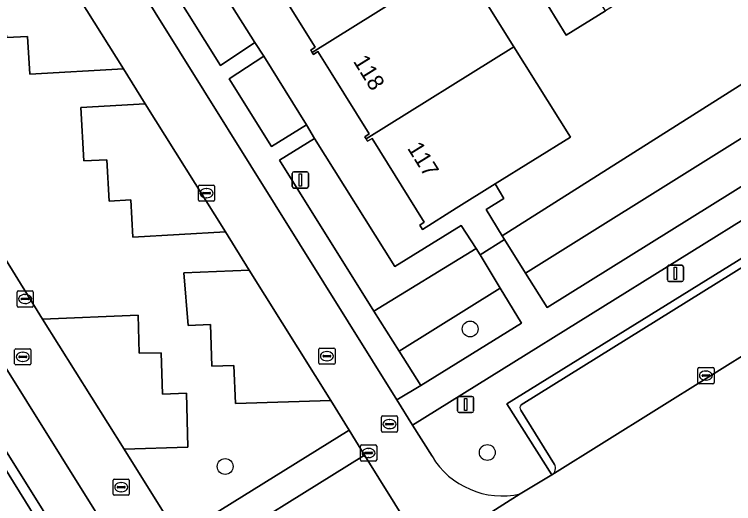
# Model space of a CAD drawing. Extents: x 159279 to 160377, y 384531 to 385888.
# Drawn here: x 159684.48 to 159728.73, y 385399.67 to 385429.79 of the extents above; entities that cross this region are included whole.
import ezdxf

# ---------------------------------------------------------------- set-up
doc = ezdxf.new("R2010")
doc.units = 0
for name, color, linetype in [('IMGEO_Boom', 7, 'Continuous'), ('IMGEO_Erf', 7, 'Continuous'), ('IMGEO_Groenvoorziening', 7, 'Continuous'), ('IMGEO_Kolk', 7, 'Continuous'), ('IMGEO_Lichtmast', 7, 'Continuous'), ('IMGEO_Pand', 7, 'Continuous'), ('IMGEO_Pand_nummerreeks', 7, 'Continuous'), ('IMGEO_Parkeervlak_open', 7, 'Continuous'), ('IMGEO_Rijbaan_lokaal_open', 7, 'Continuous'), ('IMGEO_Rioolput', 7, 'Continuous'), ('IMGEO_Voetpad_open', 7, 'Continuous')]:
    doc.layers.add(name, color=color, linetype=linetype)

msp = doc.modelspace()

# ---------------------------------------------------------------- linework, layer by layer
at = {"layer": 'IMGEO_Boom'}
for centre in [(159712.522, 385410.422), (159713.576, 385402.814), (159697.445, 385401.952)]:
    msp.add_circle(centre, 0.489, dxfattribs=at)
at = {"layer": 'IMGEO_Erf'}
for points in [[(159711.893, 385433.127), (159715.218, 385427.795), (159718.69, 385422.228), (159714.065, 385419.355), (159714.593, 385418.453), (159713.506, 385417.772), (159714.486, 385416.16), (159748.295, 385437.579)], [(159696.276, 385432.827), (159699.283, 385428.062), (159699.82, 385427.214), (159702.453, 385422.99), (159702.946, 385422.151), (159707.879, 385414.264), (159711.969, 385416.802), (159712.889, 385415.376), (159713.143, 385414.981), (159714.63, 385415.923), (159714.486, 385416.16), (159713.506, 385417.772), (159714.593, 385418.453), (159714.065, 385419.355), (159711.667, 385417.866), (159709.594, 385416.552), (159709.417, 385416.82), (159709.692, 385417.002), (159706.487, 385422.157), (159706.211, 385421.989), (159706.127, 385422.126), (159706.05, 385422.25), (159706.312, 385422.43), (159703.978, 385426.186), (159703.157, 385427.501), (159702.889, 385427.322), (159702.802, 385427.457), (159702.714, 385427.592), (159702.979, 385427.776), (159699.828, 385432.836)]]:
    msp.add_lwpolyline(points, dxfattribs=at)
for points in [[(159722.188, 385433.335), (159723.254, 385431.52), (159720.845, 385430.019), (159718.436, 385428.517), (159717.315, 385430.324), (159719.726, 385431.814)], [(159672.22, 385421.659), (159659.174, 385413.817), (159660.1, 385412.096), (159650.465, 385406.039), (159660.554, 385389.755), (159661.844, 385390.742), (159664.369, 385392.326), (159670.504, 385382.802), (159670.586, 385382.674), (159689.307, 385394.352)], [(159682.4, 385404.231), (159687.175, 385396.551), (159683.174, 385394.052), (159683.936, 385392.848), (159680.003, 385390.398), (159678.258, 385393.199), (159678.419, 385393.299), (159676.764, 385395.956), (159675.431, 385395.152), (159673.292, 385398.59)]]:
    msp.add_lwpolyline(points, close=True, dxfattribs=at)
at = {"layer": 'IMGEO_Groenvoorziening'}
for points in [[(159752.337, 385436.653), (159750.765, 385439.144), (159748.295, 385437.579), (159714.486, 385416.16), (159714.63, 385415.923), (159715.929, 385413.854)], [(159753.702, 385434.49), (159752.337, 385436.653), (159715.929, 385413.854), (159717.252, 385411.746)], [(159696.276, 385432.827), (159694.162, 385431.446), (159697.165, 385426.655), (159699.283, 385428.062)], [(159699.82, 385427.214), (159697.691, 385425.822), (159700.294, 385421.652), (159702.453, 385422.99)], [(159702.946, 385422.151), (159700.795, 385420.823), (159706.605, 385411.526), (159712.889, 385415.376), (159711.969, 385416.802), (159707.879, 385414.264)], [(159714.374, 385412.942), (159713.143, 385414.981), (159712.889, 385415.376), (159706.605, 385411.526), (159708.157, 385409.049)], [(159715.679, 385410.78), (159714.374, 385412.942), (159708.157, 385409.049), (159709.48, 385406.938)]]:
    msp.add_lwpolyline(points, close=True, dxfattribs=at)
for points in [[(159680.554, 385420.185), (159686.216, 385411.029), (159692.085, 385411.27), (159692.153, 385408.936), (159693.518, 385408.963), (159693.598, 385406.415), (159695.075, 385406.46), (159695.152, 385403.148), (159691.225, 385403.027), (159694.58, 385397.661), (159705.081, 385404.182), (159703.942, 385406.013), (159698.078, 385405.84), (159697.988, 385408.177), (159696.631, 385408.135), (159696.536, 385410.694), (159695.163, 385410.633), (159694.909, 385413.885), (159698.934, 385414.053), (159697.463, 385416.406), (159691.757, 385416.068), (159691.638, 385418.373), (159690.31, 385418.298), (159690.169, 385420.844), (159688.753, 385420.783), (159688.565, 385424.059), (159692.531, 385424.291), (159691.198, 385426.45), (159685.427, 385426.112), (159685.275, 385428.434), (159683.997, 385428.379)], [(159733.654, 385411.494), (159734.602, 385412.088), (159730.883, 385418.133), (159708.982, 385404.499), (159710.177, 385402.582)], [(159715.601, 385400.268), (159717.55, 385401.445), (159714.787, 385405.808), (159730.962, 385415.859), (159733.654, 385411.494)], [(159708.77, 385398.23), (159706.029, 385402.658), (159695.547, 385396.119), (159698.312, 385391.711)]]:
    msp.add_lwpolyline(points, dxfattribs=at)
msp.add_arc((159714.49, 385405.178), 5.034, 211.0446, 282.747, dxfattribs=at)
at = {"layer": 'IMGEO_Kolk'}
for p, q in [((159695.798, 385418.361), (159695.798, 385419.213)), ((159695.873, 385419.287), (159696.725, 385419.287)), ((159696.286, 385419.067), (159696.311, 385419.067)), ((159696.799, 385419.213), (159696.799, 385418.361)), ((159696.057, 385418.781), (159696.057, 385418.793)), ((159696.495, 385418.744), (159696.097, 385418.744)), ((159696.1, 385418.83), (159696.498, 385418.83)), ((159696.541, 385418.793), (159696.541, 385418.781)), ((159696.725, 385418.287), (159695.873, 385418.287)), ((159696.309, 385418.507), (159696.284, 385418.507)), ((159684.64, 385411.845), (159684.64, 385412.697)), ((159684.715, 385412.771), (159685.567, 385412.771)), ((159685.128, 385412.551), (159685.153, 385412.551)), ((159685.641, 385412.697), (159685.641, 385411.845)), ((159684.899, 385412.265), (159684.899, 385412.277)), ((159685.337, 385412.228), (159684.939, 385412.228)), ((159684.942, 385412.314), (159685.34, 385412.314)), ((159685.151, 385411.991), (159685.126, 385411.991)), ((159685.383, 385412.277), (159685.383, 385412.265)), ((159685.567, 385411.771), (159684.715, 385411.771)), ((159726.53, 385407.126), (159726.53, 385407.978)), ((159726.605, 385408.052), (159727.457, 385408.052)), ((159727.531, 385407.978), (159727.531, 385407.126)), ((159726.789, 385407.546), (159726.789, 385407.558)), ((159726.832, 385407.595), (159727.23, 385407.595)), ((159727.018, 385407.832), (159727.043, 385407.832)), ((159727.273, 385407.558), (159727.273, 385407.546)), ((159727.227, 385407.509), (159726.829, 385407.509)), ((159727.041, 385407.272), (159727.016, 385407.272)), ((159727.457, 385407.052), (159726.605, 385407.052)), ((159705.769, 385402.359), (159705.769, 385403.211)), ((159705.844, 385403.285), (159706.696, 385403.285)), ((159706.77, 385403.211), (159706.77, 385402.359)), ((159706.028, 385402.779), (159706.028, 385402.791)), ((159706.466, 385402.742), (159706.068, 385402.742)), ((159706.071, 385402.828), (159706.469, 385402.828)), ((159706.257, 385403.065), (159706.282, 385403.065)), ((159706.512, 385402.791), (159706.512, 385402.779)), ((159706.696, 385402.285), (159705.844, 385402.285)), ((159706.28, 385402.505), (159706.255, 385402.505))]:
    msp.add_line(p, q, dxfattribs=at)
for points in [[(159695.798, 385418.361), (159695.798, 385419.213)], [(159695.873, 385419.287), (159696.725, 385419.287)], [(159696.799, 385419.213), (159696.799, 385418.361)], [(159696.725, 385418.287), (159695.873, 385418.287)], [(159684.64, 385411.845), (159684.64, 385412.697)], [(159684.715, 385412.771), (159685.567, 385412.771)], [(159685.641, 385412.697), (159685.641, 385411.845)], [(159685.567, 385411.771), (159684.715, 385411.771)], [(159726.53, 385407.126), (159726.53, 385407.978)], [(159726.605, 385408.052), (159727.457, 385408.052)], [(159727.531, 385407.978), (159727.531, 385407.126)], [(159727.457, 385407.052), (159726.605, 385407.052)], [(159705.769, 385402.359), (159705.769, 385403.211)], [(159705.844, 385403.285), (159706.696, 385403.285)], [(159706.77, 385403.211), (159706.77, 385402.359)], [(159706.696, 385402.285), (159705.844, 385402.285)]]:
    msp.add_lwpolyline(points, dxfattribs=at)
for centre, radius, start, end in [((159695.875, 385419.211), 0.0765, 91.552, 178.448), ((159695.875, 385419.211), 0.0765, 91.552, 178.448), ((159696.723, 385419.211), 0.0765, 1.552, 88.448), ((159696.723, 385419.211), 0.0765, 1.552, 88.448), ((159696.097, 385418.79), 0.0403, 85.8775, 175.7526), ((159696.094, 385418.78), 0.0366, 178.938, 274.7102), ((159696.498, 385418.787), 0.043, 264.8664, 352.4533), ((159696.502, 385418.792), 0.0386, 1.7309, 96.639), ((159695.875, 385418.363), 0.0765, 181.552, 268.448), ((159695.875, 385418.363), 0.0765, 181.552, 268.448), ((159696.723, 385418.363), 0.0765, 271.552, 358.448), ((159696.723, 385418.363), 0.0765, 271.552, 358.448), ((159684.717, 385412.695), 0.0765, 91.552, 178.448), ((159684.717, 385412.695), 0.0765, 91.552, 178.448), ((159685.565, 385412.695), 0.0765, 1.552, 88.448), ((159685.565, 385412.695), 0.0765, 1.552, 88.448), ((159684.939, 385412.274), 0.0403, 85.8775, 175.7526), ((159684.936, 385412.264), 0.0366, 178.938, 274.7102), ((159685.34, 385412.271), 0.043, 264.8664, 352.4533), ((159685.344, 385412.276), 0.0386, 1.7309, 96.639), ((159684.717, 385411.847), 0.0765, 181.552, 268.448), ((159684.717, 385411.847), 0.0765, 181.552, 268.448), ((159685.565, 385411.847), 0.0765, 271.552, 358.448), ((159685.565, 385411.847), 0.0765, 271.552, 358.448), ((159726.607, 385407.976), 0.0765, 91.552, 178.448), ((159726.607, 385407.976), 0.0765, 91.552, 178.448), ((159727.455, 385407.976), 0.0765, 1.552, 88.448), ((159727.455, 385407.976), 0.0765, 1.552, 88.448), ((159726.829, 385407.555), 0.0403, 85.8775, 175.7526), ((159726.826, 385407.545), 0.0366, 178.938, 274.7102), ((159727.23, 385407.552), 0.043, 264.8664, 352.4533), ((159727.234, 385407.557), 0.0386, 1.7309, 96.639), ((159726.607, 385407.128), 0.0765, 181.552, 268.448), ((159726.607, 385407.128), 0.0765, 181.552, 268.448), ((159727.455, 385407.128), 0.0765, 271.552, 358.448), ((159727.455, 385407.128), 0.0765, 271.552, 358.448), ((159705.846, 385403.209), 0.0765, 91.552, 178.448), ((159705.846, 385403.209), 0.0765, 91.552, 178.448), ((159706.694, 385403.209), 0.0765, 1.552, 88.448), ((159706.694, 385403.209), 0.0765, 1.552, 88.448), ((159706.068, 385402.788), 0.0403, 85.8775, 175.7526), ((159706.065, 385402.778), 0.0366, 178.938, 274.7102), ((159706.469, 385402.785), 0.043, 264.8664, 352.4533), ((159706.473, 385402.79), 0.0386, 1.7309, 96.639), ((159705.846, 385402.361), 0.0765, 181.552, 268.448), ((159705.846, 385402.361), 0.0765, 181.552, 268.448), ((159706.694, 385402.361), 0.0765, 271.552, 358.448), ((159706.694, 385402.361), 0.0765, 271.552, 358.448)]:
    msp.add_arc(centre, radius, start, end, dxfattribs=at)
for centre, major_axis, ratio, start_param, end_param in [((159696.285, 385418.787), (-0.387, 0.002), 0.722429, 4.712389, 7.853982), ((159696.31, 385418.787), (-0.39, 0.002), 0.717154, 1.570796, 4.712389), ((159685.127, 385412.271), (-0.387, 0.002), 0.722429, 4.712389, 7.853982), ((159685.152, 385412.271), (-0.39, 0.002), 0.717154, 1.570796, 4.712389), ((159727.017, 385407.552), (-0.387, 0.002), 0.722429, 4.712389, 7.853982), ((159727.042, 385407.552), (-0.39, 0.002), 0.717154, 1.570796, 4.712389), ((159706.256, 385402.785), (-0.387, 0.002), 0.722429, 4.712389, 7.853982), ((159706.281, 385402.785), (-0.39, 0.002), 0.717154, 1.570796, 4.712389)]:
    msp.add_ellipse(centre, major_axis=major_axis, ratio=ratio, start_param=start_param, end_param=end_param, dxfattribs=at)
at = {"layer": 'IMGEO_Lichtmast'}
for p, q in [((159701.576, 385419.2), (159701.576, 385420)), ((159701.576, 385420), (159701.576, 385419.2)), ((159701.676, 385420.1), (159702.466, 385420.1)), ((159702.466, 385420.1), (159701.676, 385420.1)), ((159702.566, 385420), (159702.566, 385419.2)), ((159702.566, 385419.2), (159702.566, 385420)), ((159702.466, 385419.1), (159701.676, 385419.1)), ((159701.676, 385419.1), (159702.466, 385419.1)), ((159724.655, 385413.444), (159724.655, 385414.244)), ((159724.655, 385414.244), (159724.655, 385413.444)), ((159724.755, 385414.344), (159725.545, 385414.344)), ((159725.545, 385414.344), (159724.755, 385414.344)), ((159725.645, 385414.244), (159725.645, 385413.444)), ((159725.645, 385413.444), (159725.645, 385414.244)), ((159725.545, 385413.344), (159724.755, 385413.344)), ((159724.755, 385413.344), (159725.545, 385413.344)), ((159711.845, 385406.273), (159712.635, 385406.273)), ((159712.635, 385406.273), (159711.845, 385406.273)), ((159711.745, 385405.373), (159711.745, 385406.173)), ((159711.745, 385406.173), (159711.745, 385405.373)), ((159712.735, 385406.173), (159712.735, 385405.373)), ((159712.735, 385405.373), (159712.735, 385406.173)), ((159712.635, 385405.273), (159711.845, 385405.273)), ((159711.845, 385405.273), (159712.635, 385405.273))]:
    msp.add_line(p, q, dxfattribs=at)
for points in [[(159701.996, 385419.975), (159702.146, 385419.975), (159702.146, 385419.225), (159701.996, 385419.225), (159701.996, 385419.975)], [(159725.075, 385414.219), (159725.225, 385414.219), (159725.225, 385413.469), (159725.075, 385413.469), (159725.075, 385414.219)], [(159712.165, 385406.148), (159712.315, 385406.148), (159712.315, 385405.398), (159712.165, 385405.398), (159712.165, 385406.148)]]:
    msp.add_lwpolyline(points, dxfattribs=at)
for centre, start, end in [((159701.676, 385420), 90, 180), ((159701.676, 385420), 90, 180), ((159702.466, 385420), 0, 90), ((159702.466, 385420), 360, 90), ((159701.676, 385419.2), 180, 270), ((159701.676, 385419.2), 180, 270), ((159702.466, 385419.2), 270, 0), ((159702.466, 385419.2), 270, 0), ((159724.755, 385414.244), 90, 180), ((159724.755, 385414.244), 90, 180), ((159725.545, 385414.244), 0, 90), ((159725.545, 385414.244), 360, 90), ((159724.755, 385413.444), 180, 270), ((159724.755, 385413.444), 180, 270), ((159725.545, 385413.444), 270, 0), ((159725.545, 385413.444), 270, 0), ((159711.845, 385406.173), 90, 180), ((159711.845, 385406.173), 90, 180), ((159712.635, 385406.173), 0, 90), ((159712.635, 385406.173), 360, 90), ((159711.845, 385405.373), 180, 270), ((159711.845, 385405.373), 180, 270), ((159712.635, 385405.373), 270, 0), ((159712.635, 385405.373), 270, 0)]:
    msp.add_arc(centre, 0.1, start, end, dxfattribs=at)
at = {"layer": 'IMGEO_Pand'}
for points in [[(159711.893, 385433.127), (159708.56, 385438.472), (159699.463, 385432.799), (159699.544, 385432.662), (159699.828, 385432.836), (159702.979, 385427.776), (159702.714, 385427.592), (159702.802, 385427.457)], [(159715.218, 385427.795), (159711.893, 385433.127), (159702.802, 385427.457), (159702.889, 385427.322), (159703.157, 385427.501), (159703.978, 385426.186), (159706.312, 385422.43), (159706.05, 385422.25), (159706.127, 385422.126)], [(159719.726, 385431.814), (159717.315, 385430.324), (159718.436, 385428.517), (159720.845, 385430.019)], [(159715.218, 385427.795), (159706.127, 385422.126), (159706.211, 385421.989), (159706.487, 385422.157), (159709.692, 385417.002), (159709.417, 385416.82), (159709.594, 385416.552), (159711.667, 385417.866), (159714.065, 385419.355), (159718.69, 385422.228)], [(159687.175, 385396.551), (159682.4, 385404.231), (159673.292, 385398.59), (159675.431, 385395.152), (159676.764, 385395.956), (159678.419, 385393.299), (159678.258, 385393.199), (159680.003, 385390.398), (159683.936, 385392.848), (159683.174, 385394.052)]]:
    msp.add_lwpolyline(points, close=True, dxfattribs=at)
at = {"layer": 'IMGEO_Parkeervlak_open'}
for points in [[(159686.226, 385434.37), (159682.291, 385434.102), (159682.486, 385430.825), (159683.838, 385430.868), (159683.997, 385428.379), (159685.275, 385428.434), (159685.427, 385426.112), (159691.198, 385426.45)], [(159692.531, 385424.291), (159688.565, 385424.059), (159688.753, 385420.783), (159690.169, 385420.844), (159690.31, 385418.298), (159691.638, 385418.373), (159691.757, 385416.068), (159697.463, 385416.406)], [(159698.934, 385414.053), (159694.909, 385413.885), (159695.163, 385410.633), (159696.536, 385410.694), (159696.631, 385408.135), (159697.988, 385408.177), (159698.078, 385405.84), (159703.942, 385406.013)], [(159686.216, 385411.029), (159691.225, 385403.027), (159695.152, 385403.148), (159695.075, 385406.46), (159693.598, 385406.415), (159693.518, 385408.963), (159692.153, 385408.936), (159692.085, 385411.27)]]:
    msp.add_lwpolyline(points, close=True, dxfattribs=at)
for points in [[(159730.585, 385415.047), (159715.657, 385405.75)], [(159717.55, 385401.445), (159733.654, 385411.494)], [(159715.634, 385405.419), (159717.72, 385402.087)]]:
    msp.add_lwpolyline(points, dxfattribs=at)
for centre, radius, start, end in [((159715.846, 385405.571), 0.261, 136.5426, 215.5076), ((159717.274, 385401.862), 0.5, 303.5558, 26.7814)]:
    msp.add_arc(centre, radius, start, end, dxfattribs=at)
at = {"layer": 'IMGEO_Rijbaan_lokaal_open'}
for points in [[(159710.177, 385402.582), (159708.982, 385404.499), (159708.015, 385406.051), (159687.146, 385439.534), (159650.306, 385498.682), (159633.741, 385488.313), (159668.221, 385433.234), (159691.585, 385395.788), (159692.541, 385394.27), (159693.908, 385392.097)], [(159685.097, 385436.185), (159686.226, 385434.37), (159691.198, 385426.45), (159692.531, 385424.291), (159697.463, 385416.406), (159698.934, 385414.053), (159703.942, 385406.013), (159705.081, 385404.182), (159706.029, 385402.658), (159708.77, 385398.23)], [(159698.312, 385391.711), (159695.547, 385396.119), (159694.58, 385397.661), (159691.225, 385403.027), (159686.216, 385411.029), (159680.554, 385420.185), (159675.526, 385428.153), (159674.825, 385429.291)], [(159733.654, 385411.494), (159717.55, 385401.445), (159715.601, 385400.268), (159708.299, 385395.635), (159705.338, 385393.797), (159700.741, 385390.938), (159699.587, 385390.176), (159697.213, 385388.687), (159691.585, 385385.155), (159676.744, 385375.84), (159672.522, 385373.201), (159668.214, 385370.511), (159667.694, 385370.186), (159666.124, 385369.205), (159665.53, 385368.834), (159663.898, 385367.815), (159663.434, 385367.525), (159661.98, 385366.65), (159661.215, 385366.183), (159649.438, 385358.819), (159648.454, 385358.203), (159647.441, 385357.57), (159646.475, 385356.966)], [(159708.299, 385395.635), (159715.601, 385400.268)]]:
    msp.add_lwpolyline(points, dxfattribs=at)
msp.add_arc((159714.49, 385405.178), 5.034, 211.0446, 282.747, dxfattribs=at)
at = {"layer": 'IMGEO_Rioolput'}
for p, q in [((159684.495, 385408.282), (159684.495, 385409.134)), ((159684.57, 385409.208), (159685.422, 385409.208)), ((159684.983, 385408.988), (159685.008, 385408.988)), ((159685.496, 385409.134), (159685.496, 385408.282)), ((159703.207, 385408.32), (159703.207, 385409.172)), ((159703.282, 385409.246), (159704.134, 385409.246)), ((159703.695, 385409.026), (159703.72, 385409.026)), ((159704.208, 385409.172), (159704.208, 385408.32)), ((159684.754, 385408.702), (159684.754, 385408.714)), ((159685.192, 385408.665), (159684.794, 385408.665)), ((159684.797, 385408.751), (159685.195, 385408.751)), ((159685.006, 385408.428), (159684.981, 385408.428)), ((159685.238, 385408.714), (159685.238, 385408.702)), ((159703.466, 385408.74), (159703.466, 385408.752)), ((159703.904, 385408.703), (159703.506, 385408.703)), ((159703.509, 385408.789), (159703.907, 385408.789)), ((159703.718, 385408.466), (159703.693, 385408.466)), ((159703.95, 385408.752), (159703.95, 385408.74)), ((159685.422, 385408.208), (159684.57, 385408.208)), ((159704.134, 385408.246), (159703.282, 385408.246)), ((159707.058, 385404.141), (159707.058, 385404.993)), ((159707.133, 385405.067), (159707.985, 385405.067)), ((159708.059, 385404.993), (159708.059, 385404.141)), ((159707.317, 385404.561), (159707.317, 385404.573)), ((159707.755, 385404.524), (159707.357, 385404.524)), ((159707.36, 385404.61), (159707.758, 385404.61)), ((159707.546, 385404.847), (159707.571, 385404.847)), ((159707.801, 385404.573), (159707.801, 385404.561)), ((159707.985, 385404.067), (159707.133, 385404.067)), ((159707.569, 385404.287), (159707.544, 385404.287)), ((159690.549, 385400.254), (159690.549, 385401.106)), ((159690.624, 385401.18), (159691.476, 385401.18)), ((159691.037, 385400.96), (159691.062, 385400.96)), ((159691.55, 385401.106), (159691.55, 385400.254)), ((159690.808, 385400.674), (159690.808, 385400.686)), ((159691.246, 385400.637), (159690.848, 385400.637)), ((159690.851, 385400.723), (159691.249, 385400.723)), ((159691.292, 385400.686), (159691.292, 385400.674)), ((159691.476, 385400.18), (159690.624, 385400.18)), ((159691.06, 385400.4), (159691.035, 385400.4))]:
    msp.add_line(p, q, dxfattribs=at)
for points in [[(159684.495, 385408.282), (159684.495, 385409.134)], [(159684.57, 385409.208), (159685.422, 385409.208)], [(159685.496, 385409.134), (159685.496, 385408.282)], [(159703.207, 385408.32), (159703.207, 385409.172)], [(159703.282, 385409.246), (159704.134, 385409.246)], [(159704.208, 385409.172), (159704.208, 385408.32)], [(159685.422, 385408.208), (159684.57, 385408.208)], [(159704.134, 385408.246), (159703.282, 385408.246)], [(159707.058, 385404.141), (159707.058, 385404.993)], [(159707.133, 385405.067), (159707.985, 385405.067)], [(159708.059, 385404.993), (159708.059, 385404.141)], [(159707.985, 385404.067), (159707.133, 385404.067)], [(159690.549, 385400.254), (159690.549, 385401.106)], [(159690.624, 385401.18), (159691.476, 385401.18)], [(159691.55, 385401.106), (159691.55, 385400.254)], [(159691.476, 385400.18), (159690.624, 385400.18)]]:
    msp.add_lwpolyline(points, dxfattribs=at)
for centre, radius, start, end in [((159684.572, 385409.132), 0.0765, 91.552, 178.448), ((159684.572, 385409.132), 0.0765, 91.552, 178.448), ((159685.42, 385409.132), 0.0765, 1.552, 88.448), ((159685.42, 385409.132), 0.0765, 1.552, 88.448), ((159703.284, 385409.17), 0.0765, 91.552, 178.448), ((159703.284, 385409.17), 0.0765, 91.552, 178.448), ((159704.132, 385409.17), 0.0765, 1.552, 88.448), ((159704.132, 385409.17), 0.0765, 1.552, 88.448), ((159684.794, 385408.711), 0.0403, 85.8775, 175.7526), ((159684.791, 385408.701), 0.0366, 178.938, 274.7102), ((159685.195, 385408.708), 0.043, 264.8664, 352.4533), ((159685.199, 385408.713), 0.0386, 1.7309, 96.639), ((159703.506, 385408.749), 0.0403, 85.8775, 175.7526), ((159703.503, 385408.739), 0.0366, 178.938, 274.7102), ((159703.907, 385408.746), 0.043, 264.8664, 352.4533), ((159703.911, 385408.751), 0.0386, 1.7309, 96.639), ((159684.572, 385408.284), 0.0765, 181.552, 268.448), ((159684.572, 385408.284), 0.0765, 181.552, 268.448), ((159685.42, 385408.284), 0.0765, 271.552, 358.448), ((159685.42, 385408.284), 0.0765, 271.552, 358.448), ((159703.284, 385408.322), 0.0765, 181.552, 268.448), ((159703.284, 385408.322), 0.0765, 181.552, 268.448), ((159704.132, 385408.322), 0.0765, 271.552, 358.448), ((159704.132, 385408.322), 0.0765, 271.552, 358.448), ((159707.135, 385404.991), 0.0765, 91.552, 178.448), ((159707.135, 385404.991), 0.0765, 91.552, 178.448), ((159707.983, 385404.991), 0.0765, 1.552, 88.448), ((159707.983, 385404.991), 0.0765, 1.552, 88.448), ((159707.357, 385404.57), 0.0403, 85.8775, 175.7526), ((159707.354, 385404.56), 0.0366, 178.938, 274.7102), ((159707.758, 385404.567), 0.043, 264.8664, 352.4533), ((159707.762, 385404.572), 0.0386, 1.7309, 96.639), ((159707.135, 385404.143), 0.0765, 181.552, 268.448), ((159707.135, 385404.143), 0.0765, 181.552, 268.448), ((159707.983, 385404.143), 0.0765, 271.552, 358.448), ((159707.983, 385404.143), 0.0765, 271.552, 358.448), ((159690.626, 385401.104), 0.0765, 91.552, 178.448), ((159690.626, 385401.104), 0.0765, 91.552, 178.448), ((159691.474, 385401.104), 0.0765, 1.552, 88.448), ((159691.474, 385401.104), 0.0765, 1.552, 88.448), ((159690.848, 385400.683), 0.0403, 85.8775, 175.7526), ((159690.845, 385400.673), 0.0366, 178.938, 274.7102), ((159691.249, 385400.68), 0.043, 264.8664, 352.4533), ((159691.253, 385400.685), 0.0386, 1.7309, 96.639), ((159690.626, 385400.256), 0.0765, 181.552, 268.448), ((159690.626, 385400.256), 0.0765, 181.552, 268.448), ((159691.474, 385400.256), 0.0765, 271.552, 358.448), ((159691.474, 385400.256), 0.0765, 271.552, 358.448)]:
    msp.add_arc(centre, radius, start, end, dxfattribs=at)
for centre, major_axis, ratio, start_param, end_param in [((159684.982, 385408.708), (-0.387, 0.002), 0.722429, 4.712389, 7.853982), ((159685.007, 385408.708), (-0.39, 0.002), 0.717154, 1.570796, 4.712389), ((159703.694, 385408.746), (-0.387, 0.002), 0.722429, 4.712389, 7.853982), ((159703.719, 385408.746), (-0.39, 0.002), 0.717154, 1.570796, 4.712389), ((159707.545, 385404.567), (-0.387, 0.002), 0.722429, 4.712389, 7.853982), ((159707.57, 385404.567), (-0.39, 0.002), 0.717154, 1.570796, 4.712389), ((159691.036, 385400.68), (-0.387, 0.002), 0.722429, 4.712389, 7.853982), ((159691.061, 385400.68), (-0.39, 0.002), 0.717154, 1.570796, 4.712389)]:
    msp.add_ellipse(centre, major_axis=major_axis, ratio=ratio, start_param=start_param, end_param=end_param, dxfattribs=at)
at = {"layer": 'IMGEO_Voetpad_open'}
for points in [[(159633.741, 385488.313), (159633.516, 385488.236), (159631.475, 385486.99), (159631.38, 385486.932), (159646.559, 385462.672), (159649.51, 385457.955), (159665.888, 385431.78), (159672.22, 385421.659), (159689.307, 385394.352), (159691.585, 385395.788), (159668.221, 385433.234)], [(159756.104, 385433.874), (159755.137, 385435.385), (159753.702, 385434.49), (159717.252, 385411.746), (159715.929, 385413.854), (159714.63, 385415.923), (159713.143, 385414.981), (159714.374, 385412.942), (159715.679, 385410.78), (159709.48, 385406.938), (159708.015, 385406.051), (159708.982, 385404.499), (159730.883, 385418.133), (159734.602, 385412.088), (159735.82, 385412.851), (159732.163, 385418.916)], [(159706.029, 385402.658), (159705.081, 385404.182), (159694.58, 385397.661), (159695.547, 385396.119)]]:
    msp.add_lwpolyline(points, close=True, dxfattribs=at)
for points in [[(159687.146, 385439.534), (159708.015, 385406.051), (159709.48, 385406.938), (159708.157, 385409.049), (159706.605, 385411.526), (159700.795, 385420.823), (159702.946, 385422.151), (159702.453, 385422.99), (159700.294, 385421.652), (159697.691, 385425.822), (159699.82, 385427.214), (159699.283, 385428.062), (159697.165, 385426.655), (159694.162, 385431.446)], [(159733.654, 385411.494), (159730.962, 385415.859), (159714.787, 385405.808), (159717.55, 385401.445)], [(159715.657, 385405.75), (159730.585, 385415.047)], [(159717.72, 385402.087), (159715.634, 385405.419)]]:
    msp.add_lwpolyline(points, dxfattribs=at)
for centre, radius, start, end in [((159715.846, 385405.571), 0.261, 136.5426, 215.5076), ((159717.274, 385401.862), 0.5, 303.5558, 26.7814)]:
    msp.add_arc(centre, radius, start, end, dxfattribs=at)

# ---------------------------------------------------------------- texts
at = {"layer": 'IMGEO_Pand_nummerreeks'}
for s, rotation, p in [('118', 301.8562, (159705.295, 385426.909)), ('117', 301.8677, (159708.625, 385421.558))]:
    msp.add_text(s, height=1, rotation=rotation, dxfattribs=at).set_placement(p)

doc.saveas('drawing.dxf')
